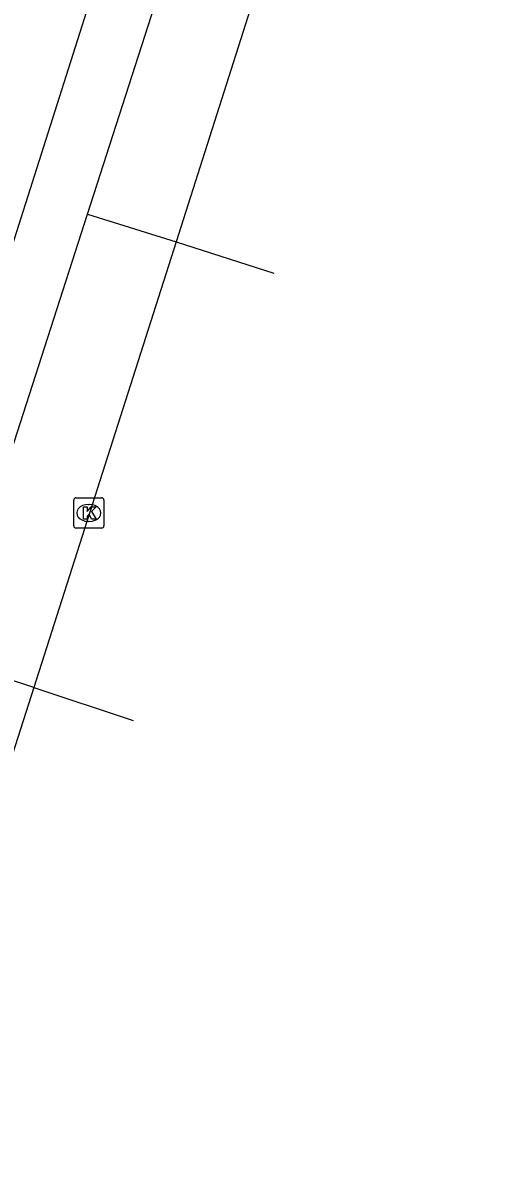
# Model space of a CAD drawing. Extents: x 160676 to 161153, y 383244 to 383713.
# Drawn here: x 161122.86 to 161138.11, y 383436.78 to 383474.4 of the extents above; entities that cross this region are included whole.
import ezdxf

# ---------------------------------------------------------------- set-up
doc = ezdxf.new("R2010")
doc.units = 0
for name, color, linetype in [('IMGEO_Fietspad_gesloten', 7, 'Continuous'), ('IMGEO_Kolk', 7, 'Continuous'), ('IMGEO_Rijbaan_lokaal_gesloten', 7, 'Continuous'), ('IMGEO_Rijbaan_lokaal_open', 7, 'Continuous'), ('IMGEO_Voetpad_open', 7, 'Continuous')]:
    doc.layers.add(name, color=color, linetype=linetype)

msp = doc.modelspace()

# ---------------------------------------------------------------- linework, layer by layer
at = {"layer": 'IMGEO_Fietspad_gesloten'}
for points in [[(161125.007, 383468.087), (161130.278, 383484.457)], [(161127.208, 383481.818), (161122.498, 383467.015)], [(161120.279, 383453.425), (161120.819, 383455.108), (161122.052, 383458.909), (161122.383, 383459.936), (161125.007, 383468.087)]]:
    msp.add_lwpolyline(points, dxfattribs=at)
at = {"layer": 'IMGEO_Kolk'}
for p, q in [((161124.545, 383457.792), (161124.545, 383458.644)), ((161124.62, 383458.718), (161125.472, 383458.718)), ((161125.546, 383458.644), (161125.546, 383457.792)), ((161125.033, 383458.498), (161125.058, 383458.498)), ((161125.056, 383457.938), (161125.031, 383457.938)), ((161125.472, 383457.718), (161124.62, 383457.718))]:
    msp.add_line(p, q, dxfattribs=at)
for points in [[(161124.545, 383457.792), (161124.545, 383458.644)], [(161124.62, 383458.718), (161125.472, 383458.718)], [(161125.546, 383458.644), (161125.546, 383457.792)], [(161124.866, 383458.418), (161124.989, 383458.418), (161124.989, 383458.267), (161125.119, 383458.418), (161125.283, 383458.418), (161125.137, 383458.267), (161125.29, 383458.018), (161125.138, 383458.018), (161125.053, 383458.182), (161124.989, 383458.115), (161124.989, 383458.018), (161124.866, 383458.018), (161124.866, 383458.418)], [(161125.472, 383457.718), (161124.62, 383457.718)]]:
    msp.add_lwpolyline(points, dxfattribs=at)
for centre, start, end in [((161124.622, 383458.642), 91.552, 178.448), ((161124.622, 383458.642), 91.552, 178.448), ((161125.47, 383458.642), 1.552, 88.448), ((161125.47, 383458.642), 1.552, 88.448), ((161124.622, 383457.794), 181.552, 268.448), ((161124.622, 383457.794), 181.552, 268.448), ((161125.47, 383457.794), 271.552, 358.448), ((161125.47, 383457.794), 271.552, 358.448)]:
    msp.add_arc(centre, 0.0765, start, end, dxfattribs=at)
for centre, major_axis, ratio, start_param, end_param in [((161125.032, 383458.218), (-0.387, 0.002), 0.722429, 4.712389, 7.853982), ((161125.057, 383458.218), (-0.39, 0.002), 0.717154, 1.570796, 4.712389)]:
    msp.add_ellipse(centre, major_axis=major_axis, ratio=ratio, start_param=start_param, end_param=end_param, dxfattribs=at)
at = {"layer": 'IMGEO_Rijbaan_lokaal_gesloten'}
for points in [[(161138.111, 383499.099), (161127.936, 383467.169)], [(161127.936, 383467.169), (161131.164, 383466.132)], [(161123.228, 383452.452), (161107.605, 383403.724), (161107.479, 383403.331)], [(161123.228, 383452.452), (161126.512, 383451.368)]]:
    msp.add_lwpolyline(points, dxfattribs=at)
at = {"layer": 'IMGEO_Rijbaan_lokaal_open'}
msp.add_lwpolyline([(161127.936, 383467.169), (161123.228, 383452.452)], dxfattribs=at)
at = {"layer": 'IMGEO_Voetpad_open'}
for points in [[(161125.007, 383468.087), (161127.936, 383467.169)], [(161123.228, 383452.452), (161120.279, 383453.425)]]:
    msp.add_lwpolyline(points, dxfattribs=at)

doc.saveas('drawing.dxf')
